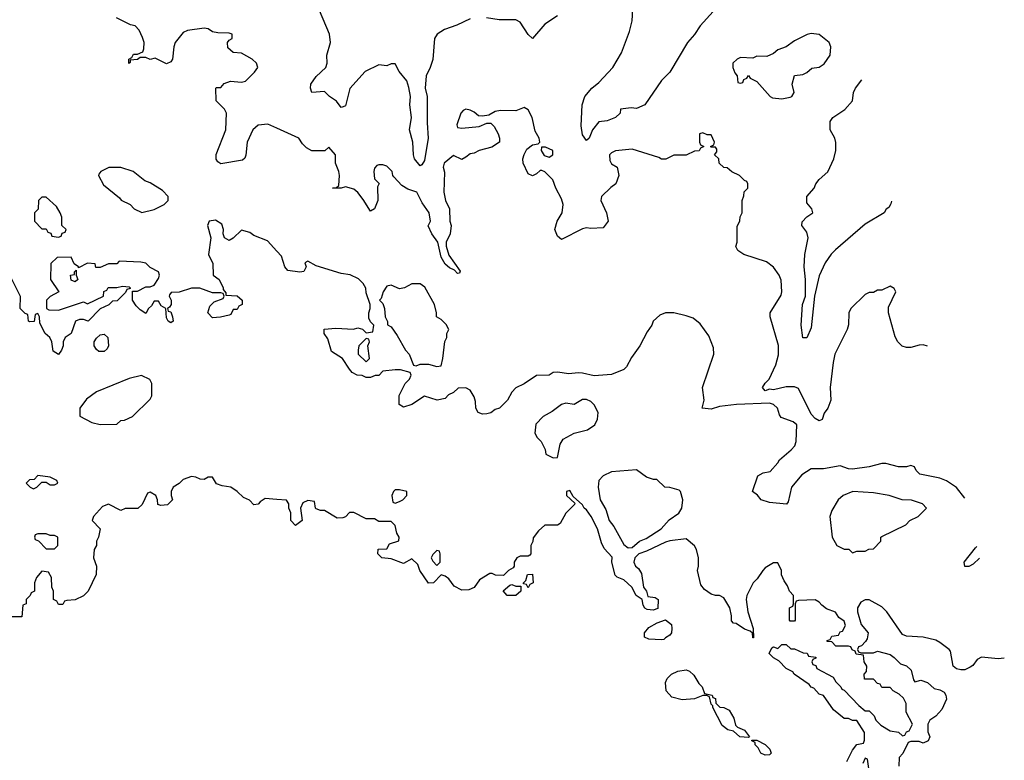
# Model space of a CAD drawing. Header units: inches. Extents: x 2348352 to 2479776, y 460422 to 613655.
# Tile 371 of 590: x 2438763 to 2443500, y 530836 to 534400. Entities that reach past the tile are written whole.
import ezdxf

# ---------------------------------------------------------------- set-up
doc = ezdxf.new("R2010")
doc.units = ezdxf.units.IN
doc.header["$MEASUREMENT"] = 0
doc.layers.add('C4533', color=7, linetype='Continuous')
doc.layers.add('C4543', color=7, linetype='Continuous')

msp = doc.modelspace()

# ---------------------------------------------------------------- linework, layer by layer
at = {"layer": 'C4533', "color": 4}
for points, elevation in [([(2440000, 533878.1), (2439957.5, 533897.5), (2439910, 533892.3), (2439884.9, 533870), (2439858, 533810), (2439851.1, 533748.9), (2439846, 533734), (2439835.3, 533724.7), (2439730, 533706), (2439716.4, 533716.4), (2439708.9, 533728.9), (2439708.9, 533751.1), (2439755.3, 533870), (2439758, 533950), (2439748, 533970), (2439708, 534010), (2439706, 534070), (2439710, 534074), (2439730, 534074), (2439747.3, 534092.7), (2439776.4, 534103.6), (2439830, 534098.8), (2439850, 534104.7), (2439892.9, 534147.1), (2439908, 534170), (2439902, 534190), (2439882, 534210), (2439830, 534239), (2439790, 534242), (2439764.7, 534264.7), (2439762, 534290), (2439770, 534302), (2439786, 534310), (2439786, 534330), (2439770, 534335.3), (2439716.4, 534336.4), (2439690, 534342), (2439670, 534355.3), (2439650, 534359), (2439570, 534348), (2439550, 534338), (2439511.3, 534290), (2439504.7, 534270), (2439498, 534210), (2439490, 534198), (2439470, 534188), (2439414.6, 534214.6), (2439390, 534208.7), (2439370, 534218), (2439342, 534218), (2439330, 534209), (2439294, 534206), (2439294, 534194), (2439288.4, 534188.4), (2439288, 534210), (2439302, 534218), (2439310, 534234), (2439330, 534234), (2439355.3, 534244.7), (2439360.4, 534259.6), (2439362, 534290), (2439354.6, 534314.6), (2439338, 534350), (2439318, 534370), (2439295.3, 534375.3), (2439229.3, 534409.3)], 68), ([(2440000, 533286.3), (2439955.5, 533335.5), (2439890, 533362), (2439870, 533375.3), (2439830, 533388), (2439790, 533348), (2439770, 533338), (2439748, 533350), (2439742, 533370), (2439744, 533390), (2439735.5, 533415.5), (2439705.4, 533434.6), (2439674, 533430), (2439666, 533410), (2439682.8, 533350), (2439672, 533270), (2439692.7, 533227.3), (2439694, 533170), (2439722, 533150), (2439742, 533110), (2439742, 533102), (2439754, 533086), (2439754, 533074), (2439810, 533072), (2439834, 533050), (2439834, 533030), (2439818, 533022), (2439810, 533006), (2439790, 533006), (2439778, 532982), (2439770, 532978), (2439728.4, 532968.4), (2439690, 532966), (2439668, 532990), (2439678, 533022), (2439698, 533042), (2439742, 533058), (2439746, 533070), (2439742, 533082), (2439730, 533086), (2439690, 533086), (2439630, 533108.7), (2439590, 533108.7), (2439530, 533088.7), (2439492, 533088), (2439483.6, 533076.4), (2439482, 533070), (2439491.3, 533050), (2439491.3, 533030), (2439483.6, 533016.4), (2439474, 533010), (2439478, 532998), (2439490, 532994), (2439498, 532970), (2439502, 532950), (2439490, 532942), (2439478, 532950), (2439470, 532966), (2439466, 533010), (2439443.1, 533023.1), (2439430, 533046), (2439410, 533046), (2439396.9, 533023.1), (2439382, 533010), (2439370, 532986), (2439343.1, 533003.1), (2439323.1, 533023.1), (2439306, 533050), (2439306, 533094), (2439330, 533094), (2439370, 533114), (2439390, 533114), (2439410, 533122), (2439430, 533154), (2439435.3, 533170), (2439430, 533186), (2439390, 533208), (2439370, 533228), (2439346.4, 533233.6), (2439242, 533238), (2439230, 533226), (2439190, 533226), (2439150, 533208), (2439130, 533208), (2439126, 533226), (2439090, 533228), (2439046, 533206), (2439046, 533210), (2439024.7, 533224.7), (2439010, 533258), (2438943.6, 533256.4), (2438912.7, 533227.3), (2438912, 533150), (2438952, 533090), (2438910, 533068.7), (2438891.3, 533050), (2438892, 533010), (2438903.5, 533003.5), (2438950, 533002.8), (2439070, 533042), (2439090, 533032), (2439166, 533070), (2439168.4, 533091.6), (2439182, 533098), (2439188, 533112), (2439230, 533112), (2439258, 533118), (2439290, 533114), (2439294, 533110), (2439294, 533106), (2439278, 533102), (2439272.7, 533087.3), (2439232.7, 533047.3), (2439210, 533046), (2439191.6, 533028.4), (2439150, 533008), (2439092, 532950), (2439070, 532958), (2439050, 532958), (2439031.3, 532948.7), (2439011.3, 532890), (2438982, 532870), (2438972, 532850), (2438972, 532830), (2438964.7, 532810), (2438950, 532788.7), (2438924.7, 532804.7), (2438918, 532850), (2438908, 532870), (2438886, 532890), (2438860.4, 532940.4), (2438858, 532970), (2438850, 532986), (2438838, 532982), (2438832.7, 532947.3), (2438810, 532946), (2438806, 532950), (2438802, 532982), (2438790, 532986), (2438766, 533010), (2438767.3, 533067.3), (2438720.4, 533160.4)], 72), ([(2440000, 532091), (2439944.7, 532095.3), (2439919.6, 532080.4), (2439910, 532068), (2439890, 532066), (2439868.4, 532088.4), (2439840.2, 532100.2), (2439809.1, 532129.1), (2439778, 532150), (2439736.4, 532156.4), (2439710, 532166), (2439690, 532198), (2439670, 532198), (2439650, 532188), (2439631.6, 532188.4), (2439610, 532199), (2439590, 532202), (2439550, 532188), (2439531, 532169), (2439502, 532150), (2439491.3, 532130), (2439491.3, 532110), (2439498, 532090), (2439474.8, 532065.2), (2439442, 532062), (2439427.3, 532067.3), (2439426, 532090), (2439418, 532110), (2439390, 532126), (2439378, 532122), (2439352.7, 532067.3), (2439331.6, 532048.4), (2439270, 532048), (2439250, 532038), (2439190, 532068), (2439162, 532058), (2439118, 532010), (2439112, 531990), (2439150.8, 531950), (2439142, 531910), (2439132, 531890), (2439132, 531870), (2439122, 531850), (2439118, 531810), (2439132, 531770), (2439131.3, 531730), (2439092, 531650), (2439070, 531628), (2439030, 531608), (2438990, 531606), (2438978, 531602), (2438970, 531586), (2438950, 531586), (2438942, 531602), (2438926, 531610), (2438926, 531650), (2438918, 531670), (2438916.4, 531716.4), (2438902, 531742), (2438870, 531746), (2438843.6, 531716.4), (2438834, 531690), (2438834, 531650), (2438818, 531642), (2438814, 531630), (2438794, 531610), (2438794, 531590), (2438778, 531582), (2438772.7, 531527.3), (2438670, 531526)], 76)]:
    msp.add_lwpolyline(points, dxfattribs=dict(at, elevation=elevation))
for points, elevation in [([(2439250, 533688.7), (2439191.6, 533688.4), (2439154, 533670), (2439143.6, 533656.4), (2439142, 533650), (2439165.4, 533605.4), (2439243.6, 533543.6), (2439251.6, 533531.6), (2439294, 533510), (2439314, 533490), (2439350, 533472), (2439410, 533486), (2439458, 533510), (2439478, 533530), (2439478, 533550), (2439450, 533578), (2439390, 533615.3), (2439364.7, 533624.7), (2439308.9, 533668.9)], 72), ([(2438890, 533546), (2438870, 533546), (2438854, 533530), (2438851.6, 533488.4), (2438834, 533470), (2438834, 533430), (2438870, 533394), (2438890, 533394), (2438898, 533378), (2438912.7, 533372.7), (2438918, 533358), (2438950, 533354), (2438962, 533358), (2438967.3, 533372.7), (2438982, 533378), (2438986, 533390), (2438966, 533410), (2438966, 533450), (2438958, 533470), (2438940.4, 533500.4)], 72), ([(2439030, 533138), (2439010, 533146), (2439008, 533170), (2439026, 533174), (2439026, 533186), (2439034, 533194), (2439034, 533170), (2439042, 533150)], 72), ([(2439143.7, 532803.7), (2439132.3, 532812.3), (2439121.2, 532830), (2439121.2, 532850), (2439132.1, 532867.9), (2439150, 532882.8), (2439170, 532886.8), (2439186.8, 532870), (2439190.7, 532830), (2439184.5, 532815.5), (2439170, 532804)], 72), ([(2439348.4, 532688.4), (2439290, 532673.2), (2439132, 532610), (2439085.2, 532574.8), (2439052, 532530), (2439052, 532492), (2439110, 532462), (2439150, 532452), (2439230, 532454), (2439250, 532472), (2439267.3, 532472.7), (2439306, 532490), (2439390, 532574), (2439398, 532590), (2439398, 532650), (2439388.4, 532668.4)], 76), ([(2438850, 532206), (2438832.7, 532187.3), (2438810, 532186), (2438794, 532170), (2438814, 532150), (2438830, 532142), (2438846, 532150), (2438870, 532174), (2438890, 532174), (2438910, 532162), (2438930, 532162), (2438946, 532170), (2438942, 532182), (2438910, 532198)], 76), ([(2438890, 531926), (2438850, 531926), (2438838, 531922), (2438834, 531910), (2438838, 531898), (2438852.7, 531892.7), (2438890, 531854), (2438930, 531854), (2438946, 531870), (2438946, 531910), (2438930, 531918), (2438910, 531918)], 76)]:
    msp.add_lwpolyline(points, close=True, dxfattribs=dict(at, elevation=elevation))
at = {"layer": 'C4543', "color": 4}
for points, elevation in [([(2440930, 534404), (2440866.4, 534373.6), (2440807.1, 534352.9), (2440772, 534330), (2440758, 534310), (2440750.9, 534209.1), (2440738, 534170), (2440718, 534130), (2440714, 534070), (2440723.8, 534030), (2440723.6, 533903.6), (2440728.9, 533830), (2440710, 533722), (2440698.4, 533701.6), (2440690, 533696), (2440662.4, 533730), (2440656.9, 533750), (2440654.3, 533810), (2440638.4, 533870), (2440648, 533930), (2440640.5, 533990), (2440642.9, 534030), (2440634.5, 534074.5), (2440625.6, 534105.6), (2440588.7, 534150), (2440570, 534188), (2440550, 534188), (2440530, 534178), (2440490, 534182), (2440424.7, 534150), (2440350.7, 534069.3), (2440330, 533986), (2440319.6, 533980.4), (2440310, 533978), (2440287.3, 534007.3), (2440254, 534030), (2440230, 534054), (2440168, 534050), (2440162, 534070), (2440164, 534090), (2440190, 534126), (2440236, 534170), (2440242.7, 534190), (2440241.2, 534230), (2440259, 534290), (2440253.2, 534330), (2440204.7, 534444.7)], 64), ([(2441350, 534419), (2441290, 534379), (2441230, 534309), (2441210, 534328), (2441170, 534388.7), (2441150, 534399), (2441070, 534399.3), (2441009.1, 534409.1)], 64), ([(2442099.9, 534440.1), (2442036, 534370), (2442010, 534328.7), (2441976, 534290), (2441890, 534148), (2441850, 534108), (2441771, 533990), (2441730, 533973.2), (2441704, 533976), (2441654, 533970), (2441651.3, 533950), (2441630, 533929), (2441590, 533914), (2441550, 533909), (2441518, 533870), (2441502, 533830), (2441490, 533818), (2441470, 533846), (2441464, 533890), (2441468.7, 533990), (2441482, 534030), (2441515.3, 534070), (2441550, 534098), (2441617.2, 534170), (2441658.9, 534241.1), (2441697.5, 534342.5), (2441710, 534394), (2441713.2, 534450)], 64), ([(2442957.9, 533526.8), (2442954, 533514), (2442943.6, 533496.4), (2442931.6, 533488.4), (2442922, 533470), (2442830, 533415.3), (2442687.9, 533292.1), (2442667.7, 533272.3), (2442638, 533230), (2442610, 533168), (2442587.3, 533070), (2442570, 532918), (2442550, 532868.7), (2442530, 532868.7), (2442522.2, 532930), (2442528.5, 533030), (2442544.2, 533070), (2442544, 533150), (2442536.8, 533210), (2442539.6, 533270), (2442556.2, 533350), (2442550, 533378), (2442526, 533410), (2442527.3, 533427.3), (2442550, 533452), (2442578, 533470), (2442574, 533490), (2442550, 533518), (2442549.5, 533550), (2442585.2, 533590), (2442593.2, 533610), (2442609.6, 533630.4), (2442651.7, 533668.3), (2442679.3, 533730), (2442689.2, 533770), (2442689.1, 533809.1), (2442684, 533830), (2442662, 533870), (2442662, 533910), (2442675.3, 533930), (2442731.9, 533968.1), (2442769, 534010), (2442774, 534050), (2442784, 534070), (2442814.2, 534110.3)], 64), ([(2443130, 532828.6), (2443110, 532835.3), (2443090, 532834), (2443050, 532822), (2443030, 532822), (2443008.9, 532828.9), (2442988, 532850), (2442974.6, 532874.6), (2442942, 532990), (2442943.1, 533016.9), (2442978, 533090), (2442970, 533106), (2442950, 533118), (2442910, 533098), (2442890, 533098), (2442870, 533088), (2442850, 533088), (2442830, 533078), (2442762, 533010), (2442752, 532990), (2442751.1, 532931.1), (2442744.7, 532910), (2442684.9, 532790), (2442676.3, 532750), (2442662.8, 532630), (2442666, 532570), (2442651, 532530), (2442632.8, 532507.2), (2442623.5, 532476.5), (2442610, 532469.2), (2442590, 532481.6), (2442570, 532502.4), (2442510, 532626), (2442490, 532633.3), (2442450, 532634), (2442390, 532618.7), (2442370, 532622), (2442350, 532614), (2442337.2, 532630), (2442349.3, 532650.7), (2442368.7, 532670), (2442400.2, 532739.8), (2442412.9, 532787.1), (2442412.9, 532832.9), (2442374, 532970), (2442374, 532990), (2442425.6, 533074.4), (2442429.3, 533090.7), (2442426.3, 533146.3), (2442417.2, 533170), (2442390, 533208.7), (2442355.5, 533235.5), (2442246, 533270), (2442218, 533290), (2442208.7, 533308.7), (2442215.3, 533330), (2442215.3, 533404.7), (2442227.3, 533432.7), (2442228.4, 533451.6), (2442238, 533470), (2442238, 533530), (2442247.3, 533552.7), (2442248.4, 533571.6), (2442266, 533590), (2442266, 533610), (2442262, 533622), (2442250, 533626), (2442226, 533650), (2442188.4, 533668.4), (2442167.3, 533687.3), (2442150, 533688), (2442128, 533710), (2442126, 533730), (2442106, 533750), (2442116.4, 533763.6), (2442116.4, 533776.4), (2442110, 533786), (2442090, 533786), (2442086, 533790), (2442102, 533798), (2442106, 533810), (2442090, 533846), (2442070, 533846), (2442050, 533855.3), (2442034, 533850), (2442034, 533810), (2442038, 533798), (2442054, 533790), (2442038, 533782), (2442031.6, 533768.4), (2442010, 533768), (2441970, 533748), (2441910, 533748), (2441871.1, 533728.9), (2441850, 533728.7), (2441837.2, 533737.2), (2441710, 533777.2), (2441630, 533769.3), (2441610, 533759.3), (2441600.7, 533750), (2441602.5, 533722.5), (2441610, 533706), (2441638, 533690), (2441646, 533650), (2441631.3, 533610), (2441607.1, 533592.9), (2441562.8, 533550), (2441558.8, 533530), (2441586, 533470), (2441594, 533430), (2441570, 533398), (2441510, 533395.3), (2441490, 533399), (2441470, 533393.2), (2441370, 533342), (2441350, 533358), (2441337.2, 533390), (2441349.5, 533430.5), (2441373.2, 533470), (2441377.2, 533510), (2441370, 533538), (2441342, 533590), (2441328.7, 533630), (2441290, 533668), (2441274.6, 533674.6), (2441266.4, 533673.6), (2441250, 533658), (2441230, 533648.7), (2441210, 533658), (2441185.2, 533710), (2441184, 533730), (2441189.2, 533750.8), (2441202.7, 533777.3), (2441230, 533798), (2441258, 533802), (2441266, 533810), (2441262, 533830), (2441243.2, 533863.2), (2441229, 533929), (2441210, 533966), (2441190, 533978), (2441150, 533962), (2441076.9, 533963.1), (2441050, 533958), (2441019.6, 533940.4), (2440990, 533935.3), (2440970, 533938), (2440950, 533955.3), (2440930, 533964), (2440910, 533968.7), (2440896.9, 533963.1), (2440884.7, 533950), (2440865.4, 533894.6), (2440870, 533882), (2440890, 533878), (2440973.6, 533886.4), (2441010, 533902), (2441030, 533902), (2441045.4, 533885.4), (2441064.7, 533850), (2441072, 533830), (2441072, 533810), (2441033.7, 533786.3), (2440974, 533770), (2440950, 533758), (2440930, 533755.3), (2440910, 533738), (2440890, 533728), (2440850, 533746), (2440804.7, 533710), (2440801, 533690), (2440807.1, 533667.1), (2440804, 533570), (2440810.8, 533530), (2440830.7, 533490), (2440833, 533430), (2440839.3, 533410), (2440834.4, 533370), (2440814, 533330), (2440814, 533310), (2440826.8, 533266.8), (2440882, 533190), (2440879.6, 533180.4), (2440870, 533178), (2440855.3, 533195.3), (2440830, 533205.2), (2440810, 533224), (2440790, 533258), (2440774, 533330), (2440745.2, 533370), (2440728.4, 533408.4), (2440739, 533430), (2440732.3, 533470), (2440698.6, 533518.6), (2440674, 533570), (2440630, 533584), (2440602, 533602), (2440563.1, 533643.1), (2440558, 533650), (2440555.3, 533670), (2440530, 533695.3), (2440510, 533702), (2440490, 533702), (2440481, 533699), (2440470, 533686), (2440466, 533670), (2440470, 533634), (2440492, 533612), (2440484.7, 533595.3), (2440486, 533530), (2440470.6, 533489.4), (2440450, 533478), (2440415.5, 533535.5), (2440390, 533568.7), (2440370, 533584), (2440330, 533595.3), (2440308.9, 533588.9), (2440268, 533590), (2440287.3, 533592.7), (2440298, 533602), (2440302, 533650), (2440299, 533670), (2440282, 533710), (2440282, 533750), (2440250, 533786), (2440231.3, 533768.7), (2440168.9, 533768.9), (2440143.1, 533783.1), (2440123.1, 533803.1), (2440106, 533830), (2440000, 533878.1)], 68), ([(2443310.2, 532097.2), (2443270, 532148.7), (2443221.2, 532181.2), (2443190, 532194), (2443093.6, 532213.6), (2443075.3, 532230), (2443068.4, 532248.4), (2443050, 532255.3), (2443030, 532248.7), (2442991.1, 532248.9), (2442930, 532264), (2442910, 532264), (2442850, 532249.2), (2442770, 532237.2), (2442750, 532239), (2442710, 532254), (2442630, 532239), (2442570, 532239), (2442526, 532210), (2442476, 532150), (2442459.6, 532080.4), (2442452, 532068), (2442370, 532077.2), (2442330, 532089), (2442312.3, 532112.3), (2442289, 532130), (2442314.6, 532205.4), (2442340.2, 532219.8), (2442374.2, 532225.8), (2442410, 532267.3), (2442417.6, 532282.4), (2442475.1, 532330), (2442492.3, 532350), (2442499.3, 532370), (2442502, 532450), (2442484.7, 532464.7), (2442426, 532486), (2442418, 532498), (2442409, 532530), (2442390, 532549), (2442370, 532554.5), (2442212.3, 532547.7), (2442130, 532538), (2442090, 532526.6), (2442046, 532530), (2442055.3, 532570), (2442048.7, 532630), (2442102, 532790), (2442100.4, 532820.4), (2442078, 532878), (2442036.5, 532936.5), (2442003.1, 532963.1), (2441970, 532975.3), (2441910, 532988.7), (2441870, 532988.7), (2441842, 532978), (2441811.1, 532948.9), (2441804.7, 532930), (2441782, 532898), (2441746.8, 532830), (2441706, 532774), (2441682.8, 532730), (2441670, 532717.2), (2441610, 532693.2), (2441527, 532687), (2441470, 532699.3), (2441450, 532701.2), (2441404.7, 532695.3), (2441350, 532704), (2441330, 532702), (2441310, 532689.2), (2441250, 532688.7), (2441190, 532648), (2441150, 532628), (2441130, 532608), (2441110.6, 532569.4), (2441071.3, 532530), (2441050, 532524), (2441030, 532509), (2441010, 532504), (2440990, 532502), (2440968, 532510), (2440958, 532530), (2440956.4, 532563.6), (2440950, 532586), (2440930, 532618), (2440910, 532628), (2440872.7, 532627.3), (2440850, 532606), (2440825.4, 532594.6), (2440810, 532578), (2440770.9, 532569.1), (2440710, 532588), (2440650, 532548.7), (2440610, 532535.3), (2440589, 532549), (2440589.1, 532590.9), (2440618, 532650), (2440638, 532670), (2440646, 532690), (2440642, 532702), (2440594.6, 532714.6), (2440570, 532715.3), (2440510, 532708), (2440490, 532688), (2440472.7, 532687.3), (2440450, 532678), (2440430, 532678), (2440410, 532688), (2440386, 532690), (2440363.1, 532703.1), (2440350, 532718), (2440315.3, 532770), (2440262.7, 532802.7), (2440244.7, 532864.7), (2440228, 532890), (2440228.4, 532911.6), (2440283.7, 532916.3), (2440369.2, 532910.8), (2440390, 532918), (2440411.6, 532911.6), (2440430, 532894), (2440462, 532898), (2440466, 532930), (2440450, 532946), (2440443.1, 532963.1), (2440442, 532990), (2440448.7, 533010), (2440448.7, 533030), (2440430, 533086), (2440428.7, 533108.7), (2440415.3, 533130), (2440392.9, 533152.9), (2440352.3, 533172.3), (2440310, 533179.3), (2440190, 533215.3), (2440150, 533238), (2440134, 533230), (2440142, 533210), (2440130, 533189), (2440110, 533185.2), (2440053.6, 533193.6), (2440039, 533210), (2440022, 533262), (2440000, 533286.3)], 72), ([(2442742.7, 530830), (2442770, 530884.7), (2442790, 530912), (2442822, 530918), (2442827.3, 530932.7), (2442828, 530970), (2442790, 531028), (2442770, 531028), (2442750, 531038), (2442730, 531038), (2442678.6, 531078.6), (2442630, 531148), (2442610, 531155.3), (2442584, 531184), (2442570, 531189), (2442561.2, 531201.2), (2442488.7, 531250), (2442482, 531262), (2442450, 531278), (2442415.3, 531315.3), (2442389.1, 531329.1), (2442368, 531350), (2442382, 531378), (2442390, 531382), (2442410, 531374), (2442430, 531394), (2442450, 531394), (2442472.7, 531372.7), (2442490, 531372), (2442532.7, 531352.7), (2442551.6, 531351.6), (2442558, 531338), (2442592.7, 531332.7), (2442592.7, 531327.3), (2442578, 531322), (2442574, 531310), (2442578, 531298), (2442592.7, 531292.7), (2442598, 531278), (2442676.9, 531236.9), (2442690, 531214), (2442714, 531190), (2442718, 531178), (2442730, 531174), (2442799.6, 531099.6), (2442830, 531074), (2442850, 531074), (2442874, 531050), (2442882, 531030), (2442905.4, 531005.4), (2442950, 530978), (2442991.6, 530971.6), (2443010, 530954), (2443022, 530958), (2443030, 530974), (2443042, 530978), (2443058, 531010), (2443028.4, 531068.4), (2443028, 531110), (2443014.6, 531134.6), (2442994.6, 531154.6), (2442966, 531170), (2442950, 531186), (2442910, 531186), (2442902, 531202), (2442890, 531206), (2442870, 531226), (2442827.3, 531227.3), (2442826, 531250), (2442836.4, 531263.6), (2442838, 531290), (2442826, 531310), (2442822, 531342), (2442787.3, 531347.3), (2442782, 531362), (2442767.3, 531367.3), (2442762, 531382), (2442750, 531386), (2442690, 531386), (2442670, 531406), (2442647.3, 531407.3), (2442647.3, 531412.7), (2442662, 531418), (2442670, 531434), (2442702, 531438), (2442710, 531454), (2442722, 531458), (2442735.3, 531484.7), (2442730, 531506), (2442703.1, 531523.1), (2442688.4, 531548.4), (2442644.7, 531564.7), (2442622, 531582), (2442610, 531598), (2442590, 531608), (2442510, 531606), (2442498, 531602), (2442494, 531590), (2442494, 531510), (2442490, 531506), (2442470, 531506), (2442466, 531510), (2442466, 531570), (2442482, 531578), (2442486, 531590), (2442486, 531630), (2442466, 531650), (2442456.4, 531676.4), (2442440.4, 531700.4), (2442428.4, 531728.4), (2442428, 531750), (2442410, 531786), (2442390, 531786), (2442350, 531762), (2442338, 531750), (2442310.9, 531709.1), (2442292, 531690), (2442262, 531630), (2442258, 531610), (2442266, 531550), (2442292, 531470), (2442294, 531426), (2442290, 531426), (2442288, 531448), (2442278, 531458), (2442250, 531468), (2442210, 531494), (2442196.4, 531496.4), (2442187.3, 531507.3), (2442188, 531532), (2442179, 531570), (2442150, 531618), (2442130, 531628.7), (2442110, 531628.7), (2442090, 531635.3), (2442058, 531658), (2442040.2, 531680.2), (2442024, 531750), (2442028.9, 531771.1), (2442029.2, 531810), (2442019.3, 531850), (2442010, 531868.7), (2441970, 531902), (2441890, 531892.7), (2441870, 531886), (2441778, 531842), (2441742, 531830), (2441722, 531810), (2441718, 531790), (2441726, 531770), (2441739.9, 531759.9), (2441754.8, 531734.8), (2441764.7, 531670), (2441778, 531650), (2441784.7, 531624.7), (2441819.6, 531619.6), (2441834, 531610), (2441832.7, 531567.3), (2441810, 531558), (2441782, 531562), (2441770, 531568.7), (2441762, 531582), (2441758, 531610), (2441728.7, 531630), (2441708.7, 531670), (2441670, 531704), (2441638, 531718), (2441627.3, 531727.3), (2441612.3, 531790), (2441614, 531814), (2441575.5, 531855.5), (2441562.7, 531882.7), (2441542.7, 531950), (2441512.7, 532010), (2441490, 532042), (2441478, 532050), (2441470, 532066), (2441426, 532106), (2441410, 532134), (2441394, 532130), (2441394, 532110), (2441434, 532074), (2441432.7, 532067.3), (2441390, 532026), (2441363.6, 531976.4), (2441350, 531968), (2441290, 531968), (2441259.6, 531940.4), (2441232.7, 531907.3), (2441231.6, 531888.4), (2441222, 531870), (2441222, 531830), (2441216.9, 531823.1), (2441210, 531818), (2441170, 531818), (2441154, 531810), (2441142, 531790), (2441142, 531770), (2441136.9, 531763.1), (2441114, 531750), (2441090, 531726), (2441052.7, 531727.3), (2441035.3, 531735.3), (2441025.4, 531734.6), (2440975.3, 531704.7), (2440950, 531668), (2440923.6, 531656.4), (2440890, 531655.3), (2440853.6, 531673.6), (2440828, 531710), (2440810, 531722), (2440790, 531728), (2440754, 531690), (2440730, 531688.7), (2440688.7, 531750), (2440679, 531779), (2440650, 531806), (2440610, 531784), (2440550, 531805.2), (2440506, 531810), (2440486, 531830), (2440487.3, 531852.7), (2440530, 531854), (2440542, 531878), (2440587.3, 531892.7), (2440588, 531910), (2440578, 531930), (2440570, 531966), (2440550, 531986), (2440490, 531986), (2440470, 531998), (2440430, 531998), (2440370, 532028), (2440350, 532028), (2440330, 532008), (2440316.9, 532003.1), (2440290, 532002), (2440230, 532038), (2440210, 532038), (2440190, 532046), (2440186, 532050), (2440182, 532082), (2440150, 532086), (2440125.4, 532074.6), (2440114, 532050), (2440122, 531990), (2440090, 531966), (2440068, 531990), (2440067.3, 532027.3), (2440058, 532050), (2440058, 532070), (2440047.3, 532087.3), (2440000, 532091)], 76), ([(2443330, 531769.2), (2443309.3, 531769.3), (2443306, 531790), (2443360.8, 531859.2), (2443367.3, 531865.2)], 72), ([(2443381.2, 531808.7), (2443350, 531779.3), (2443330, 531769.2)], 72), ([(2443499.9, 531327.1), (2443470, 531325.2), (2443390, 531333.2), (2443370, 531322), (2443347.9, 531292.1), (2443335.9, 531284.1), (2443310, 531272.3), (2443290, 531272), (2443270, 531276), (2443253.2, 531290), (2443241.2, 531361.2), (2443235.3, 531370), (2443190, 531403.7), (2443170, 531414), (2443110, 531429.3), (2443030, 531434), (2443010, 531442), (2442935.3, 531550), (2442910, 531575.3), (2442850, 531608), (2442830, 531608), (2442810, 531598), (2442794, 531570), (2442794, 531550), (2442812, 531490), (2442844.7, 531450), (2442839.6, 531420.4), (2442832.7, 531407.3), (2442812.7, 531387.3), (2442798, 531382), (2442794, 531370), (2442798, 531358), (2442810, 531354), (2442870, 531354), (2442890, 531362), (2442950, 531344.7), (2442970.7, 531330.7), (2443000.7, 531300.7), (2443030, 531291), (2443051.3, 531270), (2443063.6, 531223.6), (2443070, 531214), (2443098, 531222), (2443130, 531211.3), (2443162, 531182), (2443190, 531176), (2443210, 531164.7), (2443218.8, 531150), (2443221, 531130), (2443199.8, 531080.2), (2443170.8, 531049.2), (2443142, 531030), (2443132, 531010), (2443132.7, 530972.7), (2443142, 530950), (2443134, 530930), (2443110, 530918), (2443090, 530926), (2443050, 530926), (2443038, 530922), (2443011.6, 530868.4), (2442994, 530850), (2442992.7, 530807.3)], 76), ([(2442850, 530786), (2442842, 530842), (2442830, 530846), (2442819.8, 530820.2)], 76)]:
    msp.add_lwpolyline(points, dxfattribs=dict(at, elevation=elevation))
for points, elevation in [([(2442570, 534334), (2442551.1, 534328.9), (2442490, 534298), (2442450, 534268.7), (2442410, 534255.3), (2442390, 534238), (2442356.9, 534223.1), (2442310, 534224), (2442290, 534215.3), (2442230, 534218), (2442214, 534210), (2442194, 534190), (2442194, 534170), (2442203.6, 534143.6), (2442214, 534130), (2442218, 534098), (2442230, 534094), (2442242, 534098), (2442247.3, 534112.7), (2442262, 534118), (2442270, 534132), (2442278, 534118), (2442310, 534102), (2442374, 534030), (2442384.7, 534024.7), (2442430, 534018.8), (2442470, 534026.8), (2442478, 534030), (2442488.7, 534050), (2442479, 534090), (2442490, 534132), (2442530, 534136), (2442550, 534146), (2442573.6, 534166.4), (2442610, 534171.3), (2442632.9, 534187.1), (2442662, 534230), (2442665.2, 534270), (2442657.2, 534290), (2442610, 534329)], 68), ([(2441292.7, 533787.3), (2441274, 533786), (2441272, 533770), (2441286.4, 533746.4), (2441310, 533738), (2441328, 533750), (2441328, 533770)], 68), ([(2440690, 533128.7), (2440650, 533128.7), (2440614, 533110), (2440590, 533105.2), (2440550, 533122), (2440530, 533118), (2440511.3, 533090), (2440502, 533058), (2440494, 533050), (2440510, 533034), (2440518, 533010), (2440522, 532970), (2440532, 532948), (2440532, 532932), (2440550, 532922), (2440579.8, 532879.8), (2440618.8, 532810), (2440636, 532790), (2440658, 532738), (2440670, 532734), (2440690, 532742), (2440730, 532742), (2440770, 532732), (2440790, 532734), (2440799, 532770), (2440808.9, 532851.1), (2440818, 532870), (2440818, 532890), (2440828, 532910), (2440814, 532934), (2440790, 532958), (2440768, 532970), (2440768.7, 532990), (2440759.3, 533030), (2440712.5, 533112.5)], 72), ([(2440430, 532866), (2440394, 532830), (2440392, 532810), (2440392, 532790), (2440430, 532754), (2440446, 532770), (2440438, 532830), (2440446, 532850), (2440442, 532862)], 72), ([(2441470, 532572.3), (2441431.1, 532548.9), (2441390, 532554), (2441370, 532548.7), (2441325.4, 532514.6), (2441282, 532490), (2441246.4, 532453.6), (2441242, 532410), (2441252, 532390), (2441272, 532370), (2441291.6, 532331.6), (2441294, 532310), (2441330, 532292), (2441350, 532294), (2441363.1, 532356.9), (2441378, 532382), (2441430, 532411), (2441494.2, 532425.8), (2441529.4, 532450.6), (2441542, 532478), (2441545.2, 532510), (2441527.2, 532547.2), (2441510, 532562.7), (2441490, 532571.8)], 76), ([(2441730, 532233.2), (2441610, 532224.5), (2441570, 532204.5), (2441550, 532182), (2441545.5, 532150), (2441555.5, 532090), (2441582.8, 532042.8), (2441599.1, 531990), (2441621.7, 531961.7), (2441670, 531874.8), (2441690, 531858.8), (2441710, 531861), (2441745.2, 531890), (2441776.9, 531903.1), (2441849, 531950), (2441887.3, 531992.7), (2441933.8, 532026.2), (2441949.2, 532050), (2441954, 532090), (2441942, 532130), (2441936, 532136), (2441891, 532149), (2441866, 532150), (2441828, 532188), (2441812, 532188), (2441778, 532198)], 76), ([(2440590, 532138), (2440570, 532138), (2440562, 532130), (2440554, 532110), (2440558, 532078), (2440570, 532074), (2440590, 532082), (2440606, 532090), (2440626, 532110), (2440626, 532130)], 76), ([(2442770.9, 532129.1), (2442724.7, 532110), (2442701, 532090), (2442670, 532038), (2442661, 532010), (2442672, 531910), (2442694, 531870), (2442730, 531852), (2442751.6, 531851.6), (2442770, 531834), (2442790, 531842), (2442830, 531842), (2442848.4, 531851.6), (2442870, 531854), (2442906, 531890), (2442906, 531910), (2442910, 531914), (2443026, 531970), (2443046, 531990), (2443086, 532010), (2443126, 532050), (2443106, 532070), (2443052.7, 532087.3), (2443008.9, 532088.9), (2442946, 532110), (2442870, 532124)], 76), ([(2440770, 531846), (2440750, 531826), (2440742, 531810), (2440750, 531794), (2440770, 531774), (2440786, 531790), (2440786, 531830), (2440782, 531842)], 76), ([(2441210, 531666), (2441202, 531682), (2441186, 531686), (2441186, 531690), (2441198, 531702), (2441206, 531730), (2441230, 531732), (2441234, 531690), (2441218, 531682)], 76), ([(2441150, 531674), (2441174, 531674), (2441174, 531650), (2441150, 531628.7), (2441108.9, 531628.9), (2441088.9, 531651.1), (2441120.4, 531679.6), (2441130, 531682)], 76), ([(2441850, 531415.3), (2441790, 531419), (2441769.1, 531429.1), (2441768.7, 531450), (2441790, 531476), (2441830, 531498), (2441870, 531512), (2441898, 531490), (2441901, 531470), (2441898, 531450), (2441890, 531438), (2441870, 531426), (2441862, 531418)], 76), ([(2442270, 530946), (2442228, 530950), (2442197.2, 530977.2), (2442170, 530982.7), (2442143.3, 531003.3), (2442098, 531090), (2442098, 531098), (2442090, 531106), (2442082, 531142), (2442068, 531148), (2442050, 531148.7), (2442010, 531132.3), (2441950, 531126.6), (2441900.7, 531140.7), (2441872.7, 531170), (2441869.3, 531210), (2441877.2, 531230), (2441899, 531250), (2441930, 531265.5), (2441970, 531271), (2441984.9, 531264.9), (2442005.8, 531245.8), (2442030, 531206), (2442046, 531190), (2442058, 531158), (2442094, 531150), (2442098, 531138), (2442110, 531134), (2442112, 531112), (2442132, 531092), (2442151.1, 531091.1), (2442176.9, 531076.9), (2442198.8, 531038.8), (2442206, 531006), (2442216, 530996), (2442250, 530982), (2442274, 530950)], 76), ([(2442350, 530861.2), (2442329.2, 530870), (2442316, 530896), (2442302, 530910), (2442302, 530922), (2442286, 530930), (2442286, 530934), (2442310, 530934), (2442350, 530912), (2442372, 530890), (2442378, 530870), (2442370, 530862)], 76)]:
    msp.add_lwpolyline(points, close=True, dxfattribs=dict(at, elevation=elevation))

doc.saveas('drawing.dxf')
